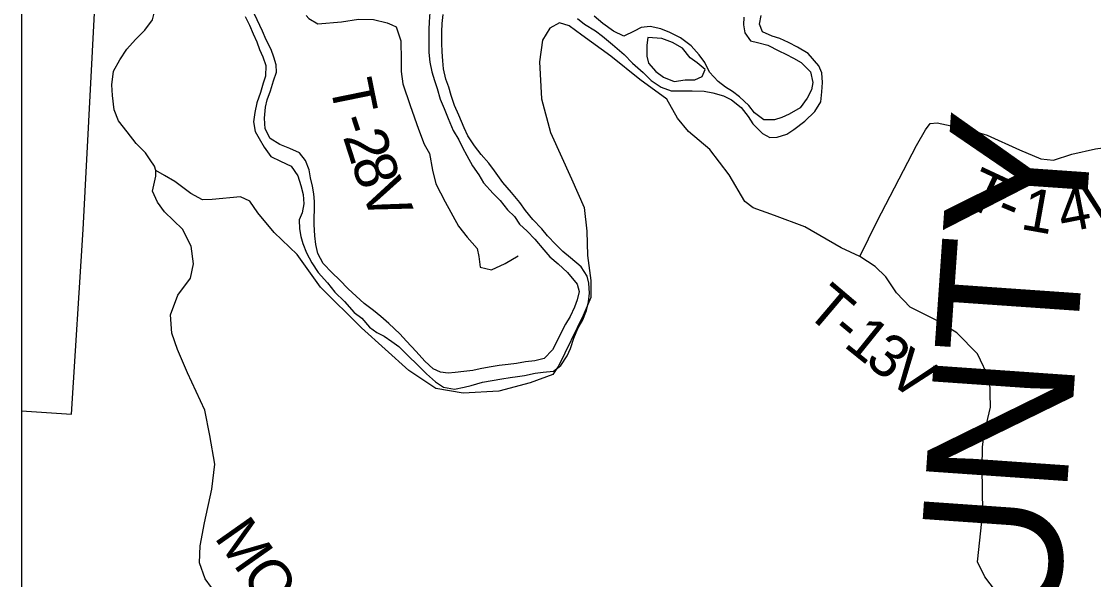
# Model space of a CAD drawing. Extents: x -15 to 405, y -40 to 87.
# Drawn here: x 2.104 to 3.536, y 17.808 to 18.552 of the extents above; entities that cross this region are included whole.
import ezdxf

# ---------------------------------------------------------------- set-up
doc = ezdxf.new("R2010")
doc.units = 0
for name, color, linetype in [('GM_P_State_Alignment', 7, 'Continuous'), ('GM_P_State_Location', 7, 'Continuous'), ('GM_X_Airport_Location_Class_2', 7, 'Continuous'), ('GM_X_Minor_Lake', 7, 'Continuous'), ('GM_X_Minor_River', 7, 'Continuous'), ('GM_X_Township', 7, 'Continuous'), ('GM_X_Township_Road', 7, 'Continuous'), ('GM_X_Township_Text', 7, 'Continuous')]:
    doc.layers.add(name, color=color, linetype=linetype)

msp = doc.modelspace()

# ---------------------------------------------------------------- linework, layer by layer
at = {"layer": 'GM_P_State_Location'}
for points in [[(2.4846, 18.5597), (2.4884, 18.5557), (2.5004, 18.5488), (2.5319, 18.5514), (2.5546, 18.555), (2.5747, 18.5547), (2.5927, 18.5502), (2.5991, 18.5474)], [(3.4125, 17.7829), (3.3912, 17.811), (3.3812, 17.831), (3.3882, 17.8974), (3.3873, 17.9565), (3.3879, 17.9846), (3.3901, 18.0013), (3.3984, 18.0373), (3.3975, 18.0737), (3.3814, 18.1086), (3.3537, 18.1365), (3.3271, 18.1532), (3.2914, 18.1709), (3.2731, 18.1898), (3.2587, 18.2114), (3.2446, 18.225), (3.2241, 18.2382), (3.199, 18.2499), (3.1504, 18.2778), (3.1102, 18.2933), (3.0817, 18.3034), (3.0707, 18.3118), (3.0494, 18.3473), (3.0239, 18.381), (2.9954, 18.4052), (2.9805, 18.423), (2.9664, 18.4484), (2.9303, 18.4744), (2.8915, 18.5058), (2.8528, 18.5338), (2.8357, 18.5462), (2.8228, 18.55), (2.8099, 18.5431), (2.8005, 18.5272), (2.7964, 18.498), (2.7989, 18.4487), (2.8112, 18.404), (2.839, 18.3419), (2.8558, 18.3036), (2.8594, 18.2722), (2.8606, 18.2396), (2.8649, 18.2066), (2.865, 18.1839), (2.8548, 18.1596), (2.8221, 18.0931), (2.8141, 18.081), (2.7839, 18.0699), (2.7418, 18.0588), (2.6945, 18.056), (2.658, 18.0624), (2.622, 18.0862), (2.5588, 18.1433), (2.5037, 18.1974), (2.4725, 18.2409), (2.4421, 18.2704), (2.42, 18.2965), (2.4093, 18.3124), (2.3972, 18.3181), (2.3593, 18.3145), (2.3464, 18.3141), (2.3308, 18.3224), (2.3092, 18.3383), (2.2955, 18.3466), (2.2841, 18.353)], [(2.5991, 18.5474), (2.5993, 18.5473), (2.605, 18.5448), (2.6112, 18.526), (2.6114, 18.5005), (2.6114, 18.4854), (2.6137, 18.4687), (2.6235, 18.4397), (2.6346, 18.4084), (2.6423, 18.3881), (2.6494, 18.3757), (2.6534, 18.3534), (2.6577, 18.3353), (2.6704, 18.3113), (2.6883, 18.279), (2.6997, 18.2641), (2.713, 18.2492), (2.7155, 18.2383), (2.717, 18.2243), (2.7323, 18.2205), (2.7503, 18.2289), (2.7676, 18.2392)], [(3.2241, 18.2382), (3.247, 18.2857), (3.2998, 18.3863), (3.3118, 18.4075), (3.3179, 18.4159), (3.3273, 18.4167), (3.3687, 18.4077), (3.3941, 18.4001), (3.4374, 18.3805), (3.4658, 18.3688), (3.4829, 18.367), (3.5071, 18.375), (3.5389, 18.3819), (3.5749, 18.3869), (3.605, 18.4026)]]:
    msp.add_lwpolyline(points, dxfattribs=at)
at = {"layer": 'GM_X_Airport_Location_Class_2'}
msp.add_lwpolyline([(2.1045, 20.8941), (2.1045, 14.9438)], dxfattribs=at)
msp.add_lwpolyline([(2.1045, 19.0554), (2.1045, 18.0324), (2.1712, 18.0283), (2.1867, 18.2743), (2.2068, 18.6568), (2.2274, 19.0471)], close=True, dxfattribs=at)
at = {"layer": 'GM_X_Township'}
msp.add_line((2.1045, 20.8941), (2.1045, 14.0941), dxfattribs=at)
msp.add_line((2.1045, 20.8941), (2.1045, 14.0941), dxfattribs=at)
at = {"layer": 'GM_X_Township_Road'}
for points in [[(2.4033, 18.5584), (2.4089, 18.547), (2.4139, 18.5356), (2.4188, 18.5246), (2.4226, 18.5147), (2.4267, 18.5048), (2.4309, 18.4931), (2.4305, 18.479), (2.4275, 18.4696), (2.4237, 18.4574), (2.4187, 18.4434), (2.416, 18.4305), (2.4145, 18.418), (2.4164, 18.405), (2.4221, 18.3956), (2.4285, 18.3842), (2.4376, 18.3716), (2.4505, 18.3656), (2.4646, 18.3587), (2.4737, 18.3462), (2.4774, 18.3333), (2.4805, 18.3211), (2.4816, 18.3086), (2.4793, 18.2968), (2.4755, 18.2874), (2.4759, 18.2752), (2.4778, 18.2653), (2.4804, 18.2559), (2.485, 18.2433), (2.4922, 18.23), (2.5009, 18.2171), (2.5134, 18.2035), (2.5229, 18.1909), (2.5358, 18.1784), (2.5487, 18.1636), (2.5589, 18.156), (2.5695, 18.1442), (2.579, 18.137), (2.5889, 18.1321), (2.5991, 18.1252), (2.6086, 18.1184), (2.6207, 18.1058), (2.6333, 18.0937), (2.6454, 18.0819), (2.6575, 18.0713), (2.6682, 18.0641), (2.683, 18.0614), (2.6955, 18.064), (2.705, 18.0663), (2.7202, 18.0709), (2.7331, 18.0731), (2.746, 18.0754), (2.757, 18.0769), (2.7669, 18.0784), (2.7764, 18.0799), (2.7905, 18.0829), (2.8011, 18.0841), (2.8148, 18.0856), (2.825, 18.0928), (2.8334, 18.1057), (2.8376, 18.1155), (2.8421, 18.1296), (2.8475, 18.1425), (2.8543, 18.1539), (2.8589, 18.1664), (2.8619, 18.1781)], [(2.8339, 18.2169), (2.8464, 18.2017), (2.8494, 18.1918), (2.8468, 18.1804), (2.8429, 18.171), (2.8372, 18.1584), (2.8312, 18.1482), (2.8254, 18.1372), (2.8205, 18.1266), (2.8137, 18.114), (2.8026, 18.1023), (2.7901, 18.0993), (2.7776, 18.0978), (2.7654, 18.0955), (2.7544, 18.0944), (2.7426, 18.0929), (2.729, 18.091), (2.7172, 18.0887), (2.7073, 18.0864), (2.6952, 18.0849), (2.6838, 18.0838), (2.6743, 18.0827), (2.664, 18.0842), (2.6541, 18.0887), (2.6431, 18.0986), (2.6314, 18.1119), (2.6189, 18.1256), (2.6098, 18.1351), (2.595, 18.1491), (2.5843, 18.1586), (2.5745, 18.1666), (2.5623, 18.1757), (2.5517, 18.1856), (2.5407, 18.1955), (2.5293, 18.2072), (2.5195, 18.2167), (2.5073, 18.2289), (2.5005, 18.2426), (2.4975, 18.2543), (2.4964, 18.2661), (2.4956, 18.2809), (2.4956, 18.2904), (2.496, 18.3006), (2.496, 18.3116), (2.4949, 18.3219), (2.493, 18.3321), (2.4907, 18.3435), (2.4885, 18.3541), (2.4839, 18.3663), (2.4756, 18.3765), (2.4631, 18.3826), (2.4494, 18.3876), (2.4365, 18.3959), (2.4301, 18.4088), (2.4289, 18.4229), (2.4305, 18.4377), (2.4328, 18.4472), (2.4369, 18.4593), (2.4411, 18.4726), (2.4449, 18.4843), (2.4446, 18.4942), (2.4415, 18.5045), (2.4381, 18.5147), (2.4313, 18.5276), (2.4264, 18.539), (2.4158, 18.5618)], [(2.6497, 18.5639), (2.6489, 18.5514), (2.6485, 18.5411), (2.6485, 18.5104), (2.65, 18.4975), (2.6527, 18.4846), (2.6561, 18.4732), (2.6595, 18.4625), (2.6636, 18.4485), (2.6689, 18.436), (2.6742, 18.4227), (2.6811, 18.4064), (2.6886, 18.3942), (2.6936, 18.384), (2.6992, 18.3733), (2.7068, 18.3593), (2.7155, 18.3475), (2.7216, 18.3365), (2.7345, 18.3225), (2.7436, 18.313), (2.7535, 18.3008), (2.763, 18.2917), (2.7698, 18.2814), (2.78, 18.2723), (2.7899, 18.2617), (2.802, 18.2473), (2.81, 18.2378), (2.8214, 18.2287), (2.8339, 18.2169)], [(2.8619, 18.1781), (2.8631, 18.1895), (2.8623, 18.2028), (2.8601, 18.2123), (2.8521, 18.2245), (2.8377, 18.2366), (2.8275, 18.245), (2.818, 18.2545), (2.807, 18.2659), (2.7994, 18.2753), (2.7872, 18.2879), (2.7778, 18.3), (2.7702, 18.3103), (2.7588, 18.3236), (2.7474, 18.3372), (2.7361, 18.3528), (2.7288, 18.3627), (2.7186, 18.3745), (2.7095, 18.3862), (2.7004, 18.3995), (2.6959, 18.4101), (2.6887, 18.4269), (2.6826, 18.4398), (2.6784, 18.453), (2.6754, 18.4641), (2.6712, 18.4751), (2.6682, 18.4887), (2.6671, 18.4993), (2.6663, 18.5115), (2.666, 18.5229), (2.666, 18.5381), (2.6664, 18.5494), (2.6675, 18.5612)], [(2.8471, 18.5558), (2.8566, 18.5485), (2.871, 18.5394), (2.8805, 18.5322), (2.8938, 18.5212), (2.9094, 18.5079), (2.9204, 18.4961), (2.9348, 18.484), (2.9454, 18.4733), (2.9587, 18.4642), (2.972, 18.4593), (2.9872, 18.4593), (3.0001, 18.4596), (3.016, 18.4589), (3.0278, 18.4566), (3.0422, 18.4528), (3.0528, 18.4474), (3.0654, 18.4372), (3.0748, 18.425), (3.0813, 18.4152), (3.0942, 18.4023), (3.104, 18.3973), (3.1135, 18.3977), (3.1265, 18.4015), (3.1359, 18.4079), (3.1504, 18.4189), (3.1641, 18.4318), (3.1721, 18.4447), (3.1732, 18.458), (3.1744, 18.4705), (3.1732, 18.4834), (3.1695, 18.4929), (3.155, 18.5092), (3.141, 18.5176), (3.1289, 18.5237), (3.1171, 18.529), (3.1072, 18.5324), (3.0943, 18.5381), (3.0901, 18.5484), (3.0921, 18.5601)], [(3.0693, 18.5575), (3.0689, 18.5476), (3.0704, 18.5366), (3.078, 18.526), (3.0875, 18.5237), (3.1011, 18.5203), (3.1159, 18.5127), (3.1254, 18.5081), (3.1353, 18.5032), (3.1459, 18.4971), (3.1584, 18.4849), (3.1615, 18.4705), (3.1595, 18.4606), (3.1538, 18.4496), (3.1443, 18.4368), (3.1295, 18.4284), (3.12, 18.4239), (3.1101, 18.4205), (3.0957, 18.4209), (3.0836, 18.43), (3.076, 18.4398), (3.0635, 18.4516), (3.054, 18.4585), (3.0445, 18.4645), (3.035, 18.4717), (3.0233, 18.4843), (3.0172, 18.4972), (3.0096, 18.5074), (2.999, 18.5196), (2.9846, 18.5302), (2.9705, 18.5371), (2.9584, 18.542), (2.944, 18.5454), (2.9322, 18.5439), (2.9227, 18.539), (2.909, 18.5322), (2.8953, 18.539), (2.8809, 18.5493), (2.8692, 18.5592)], [(2.9408, 18.5307), (2.9397, 18.5204), (2.9397, 18.5056), (2.942, 18.4961), (2.9518, 18.4852), (2.9621, 18.4776), (2.9761, 18.4719), (2.9909, 18.4742), (3.0038, 18.4742), (3.0088, 18.4764)], [(3.0088, 18.4764), (3.0136, 18.4784), (3.0174, 18.4879), (3.0068, 18.4966), (2.9973, 18.5034), (2.9874, 18.5163), (2.9741, 18.5239), (2.9597, 18.5292), (2.9408, 18.5307)]]:
    msp.add_lwpolyline(points, dxfattribs=at)
at = {"layer": 'GM_X_Township_Text'}
for points in [[(2.2457, 18.4045), (2.2342, 18.4193), (2.2281, 18.434), (2.2262, 18.453), (2.2254, 18.4674), (2.2276, 18.4856), (2.2359, 18.5008), (2.2453, 18.5148), (2.2566, 18.5277), (2.2691, 18.5403), (2.2793, 18.554), (2.2814, 18.5614), (2.2814, 18.5641)], [(2.2841, 18.353), (2.2822, 18.3587), (2.2763, 18.3673), (2.27, 18.3765), (2.2578, 18.389), (2.2457, 18.4045)], [(2.3584, 17.797), (2.35, 17.8084), (2.3423, 17.83), (2.343, 17.8523), (2.349, 17.8831), (2.3587, 17.9282), (2.3627, 17.9612), (2.3562, 17.9995), (2.3492, 18.0336), (2.3263, 18.0832), (2.313, 18.1143), (2.3053, 18.1362), (2.3037, 18.1605), (2.3135, 18.187), (2.3301, 18.2095), (2.3342, 18.2288), (2.3311, 18.2523), (2.3196, 18.275), (2.2957, 18.2981), (2.2861, 18.311), (2.2797, 18.3257), (2.2838, 18.3455), (2.2841, 18.353)]]:
    msp.add_lwpolyline(points, dxfattribs=at)

# ---------------------------------------------------------------- texts
at = {"layer": 'GM_P_State_Alignment'}
msp.add_text('VINTON  COUNTY', height=0.189394, rotation=86.0177, dxfattribs=at).set_placement((3.3847, 16.2617))
at = {"layer": 'GM_X_Minor_Lake'}
for s, rotation, p in [('M', 305.1287, (2.361, 17.8638)), ('O', 305.0905, (2.3965, 17.8134))]:
    msp.add_text(s, height=0.0568, rotation=rotation, dxfattribs=at).set_placement(p)
at = {"layer": 'GM_X_Minor_River'}
for s, rotation, p in [('T', 281.5293, (2.5159, 18.4691)), ('-', 288.1676, (2.5262, 18.4206)), ('2', 287.9544, (2.5334, 18.3984)), ('8', 288.2807, (2.5443, 18.3648)), ('T', 335.0336, (3.362, 18.3072)), ('V', 291.9877, (2.5567, 18.3278)), ('V', 12.3806, (3.5303, 18.2765)), ('1', 349.8632, (3.4373, 18.2754)), ('4', 11.0329, (3.4945, 18.2695)), ('-', 337.375, (3.4028, 18.2882)), ('T', 319.6479, (3.1494, 18.1629)), ('-', 320.144, (3.1822, 18.135)), ('1', 321.137, (3.201, 18.1194)), ('3', 322.0707, (3.229, 18.0968)), ('V', 323.3424, (3.2577, 18.0744))]:
    msp.add_text(s, height=0.0568, rotation=rotation, dxfattribs=at).set_placement(p)

doc.saveas('drawing.dxf')
